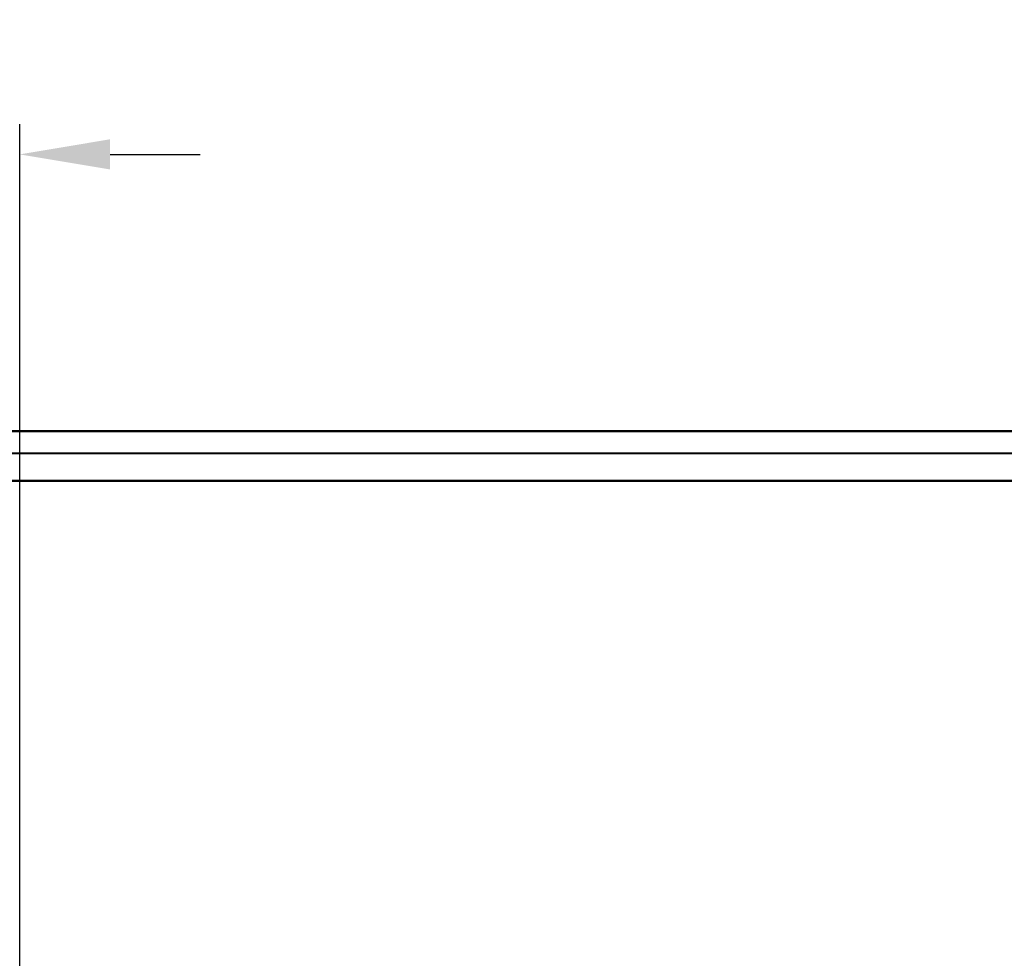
# Model space of a CAD drawing. Header units: inches. Extents: x 170 to 284, y 215 to 248.
# Tile 757 of 1056: x 227.164 to 228.186, y 224.743 to 225.717. Entities that reach past the tile are written whole.
import ezdxf

# ---------------------------------------------------------------- set-up
doc = ezdxf.new("R2010")
doc.units = ezdxf.units.IN
doc.header["$LTSCALE"] = 0.25
doc.header["$MEASUREMENT"] = 0
doc.layers.add('ANNOTATIONS', color=1, linetype='Continuous')
doc.layers.add('RH TOP OF HOOD', color=7, linetype='Continuous')
doc.styles.add('ARIAL', font='arial.ttf', dxfattribs={"height": 0.09375})
doc.dimstyles.new('STANDARD$0', dxfattribs={"dimtxt": 0.09375, "dimasz": 0.09375, "dimexe": 0.03125, "dimexo": 0.046875, "dimgap": 0.09, "dimtad": 0, "dimtih": 1, "dimtoh": 1, "dimdec": 4, "dimzin": 0, "dimdsep": 46, "dimtxsty": 'ARIAL', "dimcen": 0.09, "dimadec": 0, "dimazin": 0, "dimtfac": 1, "dimtdec": 4, "dimtofl": 0, "dimtmove": 0, "dimatfit": 1, "dimfxl": 1, "dimtolj": 1, "dimtzin": 0, "dimarcsym": 0})

# ---------------------------------------------------------------- blocks, each defined once
blk = doc.blocks.new('*D108')
at = {"layer": 'ANNOTATIONS', "color": 0, "lineweight": -2, "transparency": 16777216}
for p, q in [((226.7977, 224.8978), (226.7977, 225.6089)), ((227.1636, 224.417), (227.1636, 225.6089)), ((226.7039, 225.5776), (226.5514, 225.5776)), ((227.2574, 225.5776), (227.3511, 225.5776))]:
    blk.add_line(p, q, dxfattribs=at)
at = {"layer": 'ANNOTATIONS', "color": 0, "transparency": 16777216}
for points in [[(226.7039, 225.5933), (226.7039, 225.562), (226.7977, 225.5776)], [(227.2574, 225.5933), (227.2574, 225.562), (227.1636, 225.5776)]]:
    blk.add_solid(points, dxfattribs=at)
at = {"layer": 'defpoints', "color": 0, "transparency": 16777216}
for p in [(227.1636, 225.5776), (226.7977, 224.8509), (227.1636, 224.3702)]:
    blk.add_point(p, dxfattribs=at)
at = {"layer": 'ANNOTATIONS', "color": 0, "transparency": 16777216, "insert": (226.2663, 225.5776), "char_height": 0.09375, "attachment_point": 5, "style": 'ARIAL'}
blk.add_mtext('\\A1;10 3/4"', dxfattribs=at)

msp = doc.modelspace()

# ---------------------------------------------------------------- linework, layer by layer
at = {"layer": 'RH TOP OF HOOD'}
for p, q in [((229.07277, 225.29065), (227.13676, 225.29065)), ((227.13676, 225.2901), (229.07277, 225.2901)), ((227.13676, 225.26771), (229.07277, 225.26771)), ((227.13676, 225.26714), (229.07277, 225.26714)), ((231.22278, 225.23903), (227.13676, 225.23903)), ((231.22278, 225.23798), (227.13676, 225.23798))]:
    msp.add_line(p, q, dxfattribs=at)

# ---------------------------------------------------------------- dimensions: what is measured, and where the dimension line sits
at = {"layer": 'ANNOTATIONS'}
dim = msp.add_linear_dim(base=(227.16361, 225.57764), p1=(226.79766, 224.85093), p2=(227.16361, 224.37016), text='10 3/4"', dimstyle='STANDARD$0', override={"dimarcsym": 1}, dxfattribs=at)
dim.commit()
dim.dimension.update_dxf_attribs({"geometry": '*D108', "text_midpoint": (226.26629, 225.57764), "dimtype": 160})

doc.saveas('drawing.dxf')
